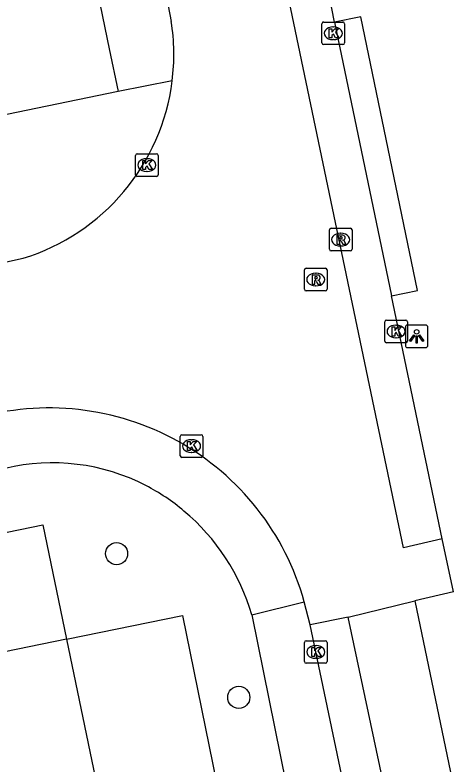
# Model space of a CAD drawing. Extents: x 162990 to 165007, y 383433 to 384336.
# Drawn here: x 164358.35 to 164377.47, y 384106.71 to 384139.82 of the extents above; entities that cross this region are included whole.
import ezdxf

# ---------------------------------------------------------------- set-up
doc = ezdxf.new("R2010")
doc.units = 0
for name, color, linetype in [('IMGEO_Boom', 7, 'Continuous'), ('IMGEO_Kolk', 7, 'Continuous'), ('IMGEO_Lichtpunt', 7, 'Continuous'), ('IMGEO_Parkeervlak_open', 7, 'Continuous'), ('IMGEO_Rijbaan_lokaal_gesloten', 7, 'Continuous'), ('IMGEO_Rijbaan_lokaal_open', 7, 'Continuous'), ('IMGEO_Rioolput', 7, 'Continuous'), ('IMGEO_Voetpad_open', 7, 'Continuous')]:
    doc.layers.add(name, color=color, linetype=linetype)

msp = doc.modelspace()

# ---------------------------------------------------------------- linework, layer by layer
at = {"layer": 'IMGEO_Boom'}
for centre in [(164362.832, 384116.011), (164368.232, 384109.656)]:
    msp.add_circle(centre, 0.489, dxfattribs=at)
at = {"layer": 'IMGEO_Kolk'}
for p, q in [((164371.903, 384138.584), (164371.903, 384139.436)), ((164371.978, 384139.51), (164372.83, 384139.51)), ((164372.391, 384139.29), (164372.416, 384139.29)), ((164372.904, 384139.436), (164372.904, 384138.584)), ((164372.414, 384138.73), (164372.389, 384138.73)), ((164372.83, 384138.51), (164371.978, 384138.51)), ((164363.67, 384132.76), (164363.67, 384133.612)), ((164363.745, 384133.686), (164364.597, 384133.686)), ((164364.671, 384133.612), (164364.671, 384132.76)), ((164364.158, 384133.466), (164364.183, 384133.466)), ((164364.181, 384132.906), (164364.156, 384132.906)), ((164364.597, 384132.686), (164363.745, 384132.686)), ((164374.753, 384126.33), (164375.605, 384126.33)), ((164374.678, 384125.404), (164374.678, 384126.256)), ((164375.166, 384126.11), (164375.191, 384126.11)), ((164375.679, 384126.256), (164375.679, 384125.404)), ((164375.605, 384125.33), (164374.753, 384125.33)), ((164375.189, 384125.55), (164375.164, 384125.55)), ((164365.644, 384120.339), (164365.644, 384121.191)), ((164365.719, 384121.265), (164366.571, 384121.265)), ((164366.132, 384121.045), (164366.157, 384121.045)), ((164366.645, 384121.191), (164366.645, 384120.339)), ((164366.155, 384120.485), (164366.13, 384120.485)), ((164366.571, 384120.265), (164365.719, 384120.265)), ((164371.132, 384111.236), (164371.132, 384112.088)), ((164371.207, 384112.162), (164372.059, 384112.162)), ((164372.133, 384112.088), (164372.133, 384111.236)), ((164371.62, 384111.942), (164371.645, 384111.942)), ((164372.059, 384111.162), (164371.207, 384111.162)), ((164371.643, 384111.382), (164371.618, 384111.382))]:
    msp.add_line(p, q, dxfattribs=at)
for points in [[(164371.903, 384138.584), (164371.903, 384139.436)], [(164371.978, 384139.51), (164372.83, 384139.51)], [(164372.224, 384139.21), (164372.347, 384139.21), (164372.347, 384139.059), (164372.477, 384139.21), (164372.641, 384139.21), (164372.495, 384139.059), (164372.648, 384138.81), (164372.496, 384138.81), (164372.411, 384138.974), (164372.347, 384138.907), (164372.347, 384138.81), (164372.224, 384138.81), (164372.224, 384139.21)], [(164372.904, 384139.436), (164372.904, 384138.584)], [(164372.83, 384138.51), (164371.978, 384138.51)], [(164363.67, 384132.76), (164363.67, 384133.612)], [(164363.745, 384133.686), (164364.597, 384133.686)], [(164364.671, 384133.612), (164364.671, 384132.76)], [(164363.991, 384133.386), (164364.114, 384133.386), (164364.114, 384133.235), (164364.244, 384133.386), (164364.408, 384133.386), (164364.262, 384133.235), (164364.415, 384132.986), (164364.263, 384132.986), (164364.178, 384133.15), (164364.114, 384133.083), (164364.114, 384132.986), (164363.991, 384132.986), (164363.991, 384133.386)], [(164364.597, 384132.686), (164363.745, 384132.686)], [(164374.753, 384126.33), (164375.605, 384126.33)], [(164374.678, 384125.404), (164374.678, 384126.256)], [(164374.999, 384126.03), (164375.122, 384126.03), (164375.122, 384125.879), (164375.252, 384126.03), (164375.416, 384126.03), (164375.27, 384125.879), (164375.423, 384125.63), (164375.271, 384125.63), (164375.186, 384125.794), (164375.122, 384125.727), (164375.122, 384125.63), (164374.999, 384125.63), (164374.999, 384126.03)], [(164375.679, 384126.256), (164375.679, 384125.404)], [(164375.605, 384125.33), (164374.753, 384125.33)], [(164365.644, 384120.339), (164365.644, 384121.191)], [(164365.719, 384121.265), (164366.571, 384121.265)], [(164366.645, 384121.191), (164366.645, 384120.339)], [(164365.965, 384120.965), (164366.088, 384120.965), (164366.088, 384120.814), (164366.218, 384120.965), (164366.382, 384120.965), (164366.236, 384120.814), (164366.389, 384120.565), (164366.237, 384120.565), (164366.152, 384120.729), (164366.088, 384120.662), (164366.088, 384120.565), (164365.965, 384120.565), (164365.965, 384120.965)], [(164366.571, 384120.265), (164365.719, 384120.265)], [(164371.132, 384111.236), (164371.132, 384112.088)], [(164371.207, 384112.162), (164372.059, 384112.162)], [(164372.133, 384112.088), (164372.133, 384111.236)], [(164371.453, 384111.862), (164371.576, 384111.862), (164371.576, 384111.711), (164371.706, 384111.862), (164371.87, 384111.862), (164371.724, 384111.711), (164371.877, 384111.462), (164371.725, 384111.462), (164371.64, 384111.626), (164371.576, 384111.559), (164371.576, 384111.462), (164371.453, 384111.462), (164371.453, 384111.862)], [(164372.059, 384111.162), (164371.207, 384111.162)]]:
    msp.add_lwpolyline(points, dxfattribs=at)
for centre, start, end in [((164371.98, 384139.434), 91.552, 178.448), ((164371.98, 384139.434), 91.552, 178.448), ((164372.828, 384139.434), 1.552, 88.448), ((164372.828, 384139.434), 1.552, 88.448), ((164371.98, 384138.586), 181.552, 268.448), ((164371.98, 384138.586), 181.552, 268.448), ((164372.828, 384138.586), 271.552, 358.448), ((164372.828, 384138.586), 271.552, 358.448), ((164363.747, 384133.61), 91.552, 178.448), ((164363.747, 384133.61), 91.552, 178.448), ((164364.595, 384133.61), 1.552, 88.448), ((164364.595, 384133.61), 1.552, 88.448), ((164363.747, 384132.762), 181.552, 268.448), ((164363.747, 384132.762), 181.552, 268.448), ((164364.595, 384132.762), 271.552, 358.448), ((164364.595, 384132.762), 271.552, 358.448), ((164374.755, 384126.254), 91.552, 178.448), ((164374.755, 384126.254), 91.552, 178.448), ((164375.603, 384126.254), 1.552, 88.448), ((164375.603, 384126.254), 1.552, 88.448), ((164374.755, 384125.406), 181.552, 268.448), ((164374.755, 384125.406), 181.552, 268.448), ((164375.603, 384125.406), 271.552, 358.448), ((164375.603, 384125.406), 271.552, 358.448), ((164365.721, 384121.189), 91.552, 178.448), ((164365.721, 384121.189), 91.552, 178.448), ((164366.569, 384121.189), 1.552, 88.448), ((164366.569, 384121.189), 1.552, 88.448), ((164365.721, 384120.341), 181.552, 268.448), ((164365.721, 384120.341), 181.552, 268.448), ((164366.569, 384120.341), 271.552, 358.448), ((164366.569, 384120.341), 271.552, 358.448), ((164371.209, 384112.086), 91.552, 178.448), ((164371.209, 384112.086), 91.552, 178.448), ((164372.057, 384112.086), 1.552, 88.448), ((164372.057, 384112.086), 1.552, 88.448), ((164371.209, 384111.238), 181.552, 268.448), ((164371.209, 384111.238), 181.552, 268.448), ((164372.057, 384111.238), 271.552, 358.448), ((164372.057, 384111.238), 271.552, 358.448)]:
    msp.add_arc(centre, 0.0765, start, end, dxfattribs=at)
for centre, major_axis, ratio, start_param, end_param in [((164372.39, 384139.01), (-0.387, 0.002), 0.722429, 4.712389, 7.853982), ((164372.415, 384139.01), (-0.39, 0.002), 0.717154, 1.570796, 4.712389), ((164364.157, 384133.186), (-0.387, 0.002), 0.722429, 4.712389, 7.853982), ((164364.182, 384133.186), (-0.39, 0.002), 0.717154, 1.570796, 4.712389), ((164375.165, 384125.83), (-0.387, 0.002), 0.722429, 4.712389, 7.853982), ((164375.19, 384125.83), (-0.39, 0.002), 0.717154, 1.570796, 4.712389), ((164366.131, 384120.765), (-0.387, 0.002), 0.722429, 4.712389, 7.853982), ((164366.156, 384120.765), (-0.39, 0.002), 0.717154, 1.570796, 4.712389), ((164371.619, 384111.662), (-0.387, 0.002), 0.722429, 4.712389, 7.853982), ((164371.644, 384111.662), (-0.39, 0.002), 0.717154, 1.570796, 4.712389)]:
    msp.add_ellipse(centre, major_axis=major_axis, ratio=ratio, start_param=start_param, end_param=end_param, dxfattribs=at)
at = {"layer": 'IMGEO_Lichtpunt'}
for p, q in [((164375.588, 384126.018), (164375.588, 384125.211)), ((164375.588, 384126.018), (164375.588, 384125.211)), ((164376.49, 384126.113), (164375.682, 384126.113)), ((164376.49, 384126.113), (164375.682, 384126.113)), ((164376.584, 384125.211), (164376.584, 384126.018)), ((164376.584, 384125.211), (164376.584, 384126.018)), ((164375.682, 384125.117), (164376.49, 384125.117)), ((164375.682, 384125.117), (164376.49, 384125.117))]:
    msp.add_line(p, q, dxfattribs=at)
for points in [[(164375.962, 384125.682), (164376.001, 384125.654), (164375.813, 384125.392), (164375.775, 384125.419), (164375.962, 384125.682)], [(164376.064, 384125.634), (164376.111, 384125.634), (164376.111, 384125.312), (164376.064, 384125.312), (164376.064, 384125.634)], [(164376.174, 384125.654), (164376.212, 384125.681), (164376.399, 384125.419), (164376.36, 384125.391), (164376.174, 384125.654)]]:
    msp.add_lwpolyline(points, dxfattribs=at)
msp.add_circle((164376.087, 384125.816), 0.0994, dxfattribs=at)
for centre, start, end in [((164375.682, 384126.018), 90, 180), ((164375.682, 384126.018), 90, 180), ((164376.49, 384126.018), 0, 90), ((164376.49, 384126.018), 0, 90), ((164375.682, 384125.211), 180, 270), ((164375.682, 384125.211), 180, 270), ((164376.49, 384125.211), 270, 0), ((164376.49, 384125.211), 270, 360)]:
    msp.add_arc(centre, 0.0946, start, end, dxfattribs=at)
at = {"layer": 'IMGEO_Parkeervlak_open'}
for points in [[(164337.661, 384112.77), (164359.575, 384117.29), (164360.626, 384112.223)], [(164360.626, 384112.223), (164365.746, 384113.274), (164368.77, 384098.433), (164372.392, 384080.971)]]:
    msp.add_lwpolyline(points, dxfattribs=at)
at = {"layer": 'IMGEO_Rijbaan_lokaal_gesloten'}
for points in [[(164376.009, 384113.929), (164381.779, 384086.179)], [(164380.196, 384078.81), (164375.213, 384103.078), (164373.068, 384113.199)], [(164360.626, 384112.223), (164338.677, 384107.717), (164337.661, 384112.77)], [(164379.666, 384074.238), (164379.233, 384075.334), (164379.134, 384075.615), (164378.988, 384076.189), (164374.979, 384095.503), (164373.282, 384103.797), (164371.633, 384111.662), (164371.389, 384112.859)], [(164360.626, 384112.223), (164372.409, 384055.399)]]:
    msp.add_lwpolyline(points, dxfattribs=at)
at = {"layer": 'IMGEO_Rijbaan_lokaal_open'}
for points in [[(164364.509, 384143.389), (164365.249, 384139.533)], [(164377.211, 384116.658), (164375.501, 384116.269), (164370.119, 384142.075), (164371.889, 384142.461)], [(164372.459, 384139.505), (164371.889, 384142.461)], [(164372.459, 384139.505), (164374.979, 384127.401)], [(164354.774, 384128.205), (164358.71, 384129.065)], [(164377.211, 384116.658), (164374.979, 384127.401)], [(164377.72, 384114.316), (164377.211, 384116.658)], [(164377.72, 384114.316), (164376.009, 384113.929)], [(164371.389, 384112.859), (164371.121, 384113.881)], [(164373.068, 384113.199), (164376.009, 384113.929)], [(164373.068, 384113.199), (164371.389, 384112.859)]]:
    msp.add_lwpolyline(points, dxfattribs=at)
for centre, radius, start, end in [((164355.881, 384138.073), 9.481, 352.9263, 8.8613), ((164355.935, 384138.076), 9.428, 287.1195, 352.868), ((164359.858, 384110.763), 11.687, 15.4721, 106.3238)]:
    msp.add_arc(centre, radius, start, end, dxfattribs=at)
at = {"layer": 'IMGEO_Rioolput'}
for p, q in [((164372.231, 384129.464), (164372.231, 384130.316)), ((164372.306, 384130.39), (164373.158, 384130.39)), ((164373.232, 384130.316), (164373.232, 384129.464)), ((164372.719, 384130.17), (164372.744, 384130.17)), ((164372.742, 384129.61), (164372.717, 384129.61)), ((164373.158, 384129.39), (164372.306, 384129.39)), ((164371.204, 384128.626), (164372.056, 384128.626)), ((164371.129, 384127.7), (164371.129, 384128.552)), ((164371.617, 384128.406), (164371.642, 384128.406)), ((164372.13, 384128.552), (164372.13, 384127.7)), ((164372.056, 384127.626), (164371.204, 384127.626)), ((164371.64, 384127.846), (164371.615, 384127.846))]:
    msp.add_line(p, q, dxfattribs=at)
for points in [[(164372.231, 384129.464), (164372.231, 384130.316)], [(164372.306, 384130.39), (164373.158, 384130.39)], [(164373.232, 384130.316), (164373.232, 384129.464)], [(164372.82, 384130.088), (164372.568, 384130.09), (164372.568, 384129.69)], [(164372.746, 384130.009), (164372.692, 384130.009), (164372.692, 384129.928)], [(164372.692, 384129.928), (164372.744, 384129.928)], [(164372.568, 384129.69), (164372.692, 384129.69), (164372.692, 384129.852), (164372.703, 384129.852)], [(164372.75, 384129.823), (164372.821, 384129.69), (164372.961, 384129.69), (164372.896, 384129.816)], [(164373.158, 384129.39), (164372.306, 384129.39)], [(164371.204, 384128.626), (164372.056, 384128.626)], [(164371.129, 384127.7), (164371.129, 384128.552)], [(164371.718, 384128.324), (164371.466, 384128.326), (164371.466, 384127.926)], [(164372.13, 384128.552), (164372.13, 384127.7)], [(164371.466, 384127.926), (164371.59, 384127.926), (164371.59, 384128.088), (164371.601, 384128.088)], [(164371.644, 384128.245), (164371.59, 384128.245), (164371.59, 384128.164)], [(164371.59, 384128.164), (164371.642, 384128.164)], [(164371.648, 384128.059), (164371.719, 384127.926), (164371.859, 384127.926), (164371.794, 384128.052)], [(164372.056, 384127.626), (164371.204, 384127.626)]]:
    msp.add_lwpolyline(points, dxfattribs=at)
for centre, radius, start, end in [((164372.308, 384130.314), 0.0765, 91.552, 178.448), ((164372.308, 384130.314), 0.0765, 91.552, 178.448), ((164373.156, 384130.314), 0.0765, 1.552, 88.448), ((164373.156, 384130.314), 0.0765, 1.552, 88.448), ((164372.728, 384130.117), 0.19, 274.7715, 282.9687), ((164372.752, 384129.913), 0.0964, 77.0061, 93.1865), ((164372.766, 384129.97), 0.0378, 276.6634, 79.6772), ((164372.819, 384129.978), 0.109, 350.3612, 89.416), ((164372.817, 384129.978), 0.112, 277.5842, 350.9817), ((164372.702, 384129.799), 0.0533, 26.0293, 88.6989), ((164372.801, 384129.763), 0.108, 29.5134, 73.7905), ((164372.308, 384129.466), 0.0765, 181.552, 268.448), ((164372.308, 384129.466), 0.0765, 181.552, 268.448), ((164373.156, 384129.466), 0.0765, 271.552, 358.448), ((164373.156, 384129.466), 0.0765, 271.552, 358.448), ((164371.206, 384128.55), 0.0765, 91.552, 178.448), ((164371.206, 384128.55), 0.0765, 91.552, 178.448), ((164372.054, 384128.55), 0.0765, 1.552, 88.448), ((164372.054, 384128.55), 0.0765, 1.552, 88.448), ((164371.717, 384128.214), 0.109, 350.3612, 89.416), ((164371.6, 384128.035), 0.0533, 26.0293, 88.6989), ((164371.626, 384128.353), 0.19, 274.7715, 282.9687), ((164371.65, 384128.149), 0.0964, 77.0061, 93.1865), ((164371.664, 384128.206), 0.0378, 276.6634, 79.6772), ((164371.715, 384128.214), 0.112, 277.5842, 350.9817), ((164371.699, 384127.999), 0.108, 29.5134, 73.7905), ((164371.206, 384127.702), 0.0765, 181.552, 268.448), ((164371.206, 384127.702), 0.0765, 181.552, 268.448), ((164372.054, 384127.702), 0.0765, 271.552, 358.448), ((164372.054, 384127.702), 0.0765, 271.552, 358.448)]:
    msp.add_arc(centre, radius, start, end, dxfattribs=at)
for centre, major_axis, ratio, start_param, end_param in [((164372.718, 384129.89), (-0.387, 0.002), 0.722429, 4.712389, 7.853982), ((164372.743, 384129.89), (-0.39, 0.002), 0.717154, 1.570796, 4.712389), ((164371.616, 384128.126), (-0.387, 0.002), 0.722429, 4.712389, 7.853982), ((164371.641, 384128.126), (-0.39, 0.002), 0.717154, 1.570796, 4.712389)]:
    msp.add_ellipse(centre, major_axis=major_axis, ratio=ratio, start_param=start_param, end_param=end_param, dxfattribs=at)
at = {"layer": 'IMGEO_Voetpad_open'}
for points in [[(164352.012, 384189.272), (164362.509, 384138.318), (164362.896, 384136.438)], [(164374.979, 384127.401), (164376.121, 384127.646), (164373.619, 384139.732), (164372.459, 384139.505)], [(164365.29, 384136.905), (164362.896, 384136.438)], [(164362.896, 384136.438), (164357.983, 384135.415)], [(164368.803, 384113.298), (164371.121, 384113.881)], [(164368.803, 384113.298), (164370.821, 384103.328), (164375.313, 384081.581)]]:
    msp.add_lwpolyline(points, dxfattribs=at)
for centre, radius, start, end in [((164360, 384111.054), 8.97, 62.5732, 103.4288), ((164359.814, 384110.754), 9.323, 49.9778, 62.4058), ((164359.783, 384110.694), 9.388, 16.1049, 50.0698)]:
    msp.add_arc(centre, radius, start, end, dxfattribs=at)

doc.saveas('drawing.dxf')
